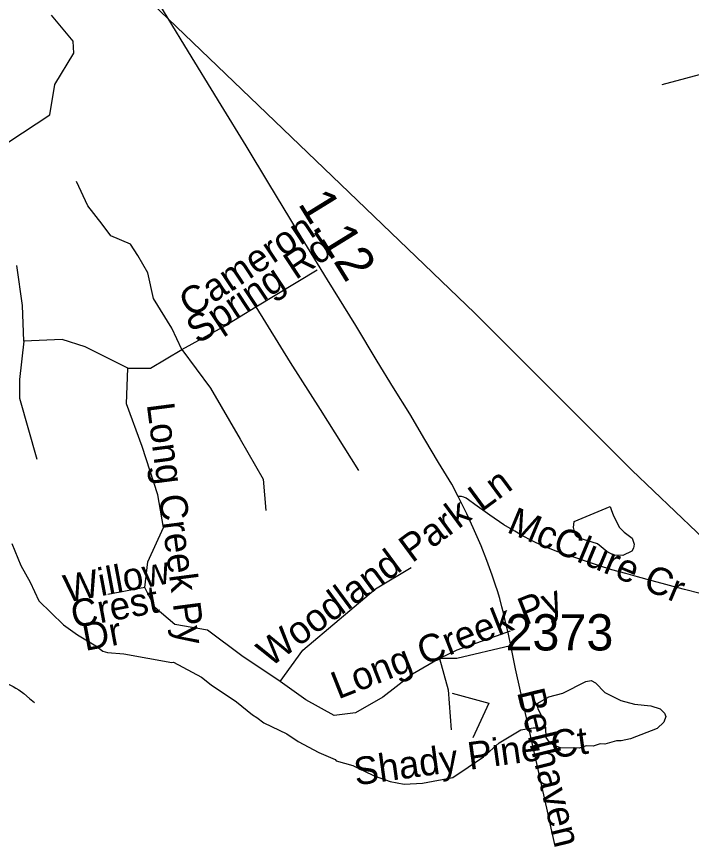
# Model space of a CAD drawing. Extents: x 1383679 to 1536984, y 460658 to 651027.
# Drawn here: x 1419886 to 1422212, y 572175 to 575026 of the extents above; entities that cross this region are included whole.
import ezdxf

# ---------------------------------------------------------------- set-up
doc = ezdxf.new("R2010")
doc.units = 0
for name, color, linetype in [('Exist Hydrographic Creek Single Shore', 7, 'Continuous'), ('Exist Hydrographic Misc Water Feature', 7, 'Continuous'), ('Exist Road Non-System Type 51', 7, 'Continuous'), ('Exist Road Non-System Type 51 Label', 7, 'Continuous'), ('Exist Road Secondary Mileage Hundredths English Label', 7, 'Continuous'), ('Exist Road Secondary Type 51 Attributed', 7, 'Continuous'), ('Exist Road Secondary Type 51 Label', 7, 'Continuous'), ('Exist Road Secondary Type 51 Number Label', 7, 'Continuous'), ('Exist Utilities Electrical Transmission Line', 7, 'Continuous')]:
    doc.layers.add(name, color=color, linetype=linetype)

msp = doc.modelspace()

# ---------------------------------------------------------------- linework, layer by layer
at = {"layer": 'Exist Hydrographic Creek Single Shore'}
msp.add_lwpolyline([(1417049.7, 571826.7), (1417084.6, 571901.5), (1417468.7, 572353.4), (1417477.7, 572402.4), (1417545.7, 572476.5), (1417815.6, 572595.8), (1417899.7, 572676.2), (1418193.7, 572788.4), (1418362.6, 572893.3), (1418512.6, 573307.2), (1418606.6, 573439.9), (1418733.6, 573535.8), (1419194.6, 573644.7), (1419388.6, 573755.7), (1419608.5, 574153.4), (1419716.7, 574317), (1419859.9, 574593.6), (1420000.6, 574686.5), (1420018.5, 574791.3), (1420084.3, 574899.1), (1420081.4, 574941.1), (1420006.5, 575030.9)], dxfattribs=at)
at = {"layer": 'Exist Hydrographic Misc Water Feature'}
for points in [[(1421808, 573285.3), (1421931.5, 573336.6), (1421935.1, 573326.8), (1421942.6, 573304.6), (1421963.7, 573264.1), (1421979.4, 573247.8), (1422006.9, 573227.1), (1422014.5, 573207), (1422012.1, 573193), (1422005.9, 573183.2), (1421975.5, 573167.9), (1421943.5, 573168.6), (1421919.8, 573181.2), (1421888.5, 573207.9), (1421824.9, 573227.4), (1421817, 573233.6), (1421811.2, 573241.7), (1421805.7, 573263.8), (1421808, 573285.3)], [(1419870.1, 573209.4), (1419901.3, 573132.9), (1419933.2, 573075.9), (1419963.6, 573011.2), (1420047.8, 572929.3), (1420097, 572894.1), (1420160.2, 572856.7), (1420183.8, 572838.1), (1420199.6, 572833.8), (1420255.6, 572828.4), (1420421.8, 572799.1), (1420426.9, 572800.4), (1420523.8, 572748.1), (1420557.2, 572721.4), (1420643.9, 572663.4), (1420698.8, 572618.1), (1420714.7, 572609.7), (1420738.3, 572591.2), (1420817.5, 572553.3), (1420856.8, 572526.4), (1420928, 572488.8), (1420984.2, 572464.6), (1420987.4, 572459.4), (1421045, 572444.1), (1421118.2, 572408.3), (1421173.7, 572389), (1421221.6, 572379.9), (1421285.6, 572382.4), (1421390.1, 572402), (1421494.7, 572474), (1421548.9, 572522.2), (1421623.8, 572566.4), (1421666.1, 572573.4), (1421709.8, 572573.4)], [(1421709.8, 572573.4), (1421706.3, 572582.5), (1421706.5, 572590.5), (1421683.5, 572639), (1421679.8, 572653.1), (1421682, 572659), (1421720.4, 572680.1), (1421768.7, 572692.9), (1421847.7, 572733.1), (1421865.8, 572736.6), (1421881.6, 572728.3), (1421912.9, 572695.6), (1421968.2, 572668.3), (1422015.9, 572655.2), (1422071.9, 572649.8), (1422103.6, 572639.1), (1422119.2, 572624.7), (1422123, 572612.7), (1422116.6, 572592.8), (1422094, 572571.3), (1422001.2, 572535.6), (1421969, 572528.3), (1421953, 572528.7), (1421912.9, 572517.6), (1421896.9, 572518), (1421872.7, 572510.6), (1421848.7, 572511.2), (1421824.5, 572503.7), (1421760.5, 572505.2), (1421736.7, 572513.8), (1421722.9, 572524.1), (1421711.3, 572540.3), (1421709.8, 572573.4)]]:
    msp.add_lwpolyline(points, dxfattribs=at)
at = {"layer": 'Exist Road Non-System Type 51'}
for points in [[(1422595.5, 574908.3), (1422452.4, 574882.7), (1422109.9, 574790.7)], [(1420456.1, 573877.7), (1420421.8, 573951.3), (1420358, 574054.4), (1420338.4, 574142.8), (1420304.1, 574201.7), (1420279.5, 574241), (1420210.9, 574270.4), (1420181.4, 574309.7), (1420132.4, 574373.5), (1420093.1, 574457)], [(1419911.6, 573907.1), (1419906.7, 574029.9), (1419887.1, 574167.3)], [(1420711.2, 574025), (1420922.2, 574152.6)], [(1420456.1, 573877.7), (1420598.4, 573956.2), (1420711.2, 574025)], [(1420711.2, 574025), (1420829, 573833.5), (1420932, 573671.5), (1421064.5, 573460.3)], [(1419911.6, 573907.1), (1419896.9, 573774.6), (1419896.9, 573710.7), (1419955.8, 573499.6)], [(1420269.7, 573813.8), (1420122.6, 573887.5), (1420044.1, 573912), (1419911.6, 573907.1)], [(1420269.7, 573813.8), (1420348.2, 573813.8), (1420456.1, 573877.7)], [(1420456.1, 573877.7), (1420554.3, 573745.1), (1420657.3, 573568.3), (1420735.8, 573430.9), (1420745.6, 573322.9)], [(1420328.6, 573057.7), (1420338.4, 573146.1), (1420392.4, 573263.9), (1420372.7, 573376.9), (1420318.8, 573543.8), (1420264.8, 573691.1), (1420269.7, 573813.8)], [(1422241.6, 573037.1), (1422188.1, 573050.9), (1422131.5, 573066), (1422127.6, 573067.1), (1422071.6, 573081.7), (1422026, 573094.2), (1421985.8, 573105.2), (1421937, 573118.7), (1421891.2, 573133.4), (1421850.1, 573147.2), (1421809.8, 573160.4), (1421779, 573171.4), (1421747.9, 573182), (1421711.3, 573196.3), (1421676.5, 573211.2), (1421651.9, 573223.7), (1421626.6, 573237.4), (1421602.8, 573251.3), (1421565.3, 573274.1), (1421516.7, 573306.4), (1421465.7, 573343.8), (1421443, 573359.9), (1421435.1, 573365.1), (1421427.4, 573368.9), (1421419.4, 573370.7), (1421407.6, 573371.2)], [(1420794.6, 572733.7), (1420873.1, 572841.7), (1421123.3, 573052.8), (1421246, 573126.5)], [(1420328.6, 573057.7), (1420201, 573033.2)], [(1420794.6, 572733.7), (1420662.2, 572822.1), (1420544.4, 572910.4), (1420431.6, 572930.1), (1420362.9, 572989), (1420328.6, 573057.7)], [(1421586.5, 572906.5), (1421403, 572841.7), (1421344.1, 572812.2)], [(1421588, 572856.3), (1421403, 572812.2), (1421344.1, 572812.2)], [(1421344.1, 572812.2), (1421250.9, 572758.2), (1421147.9, 572679.7), (1421054.7, 572625.7), (1420981.1, 572615.9), (1420882.9, 572669.9), (1420794.6, 572733.7)], [(1421344.1, 572812.2), (1421373.5, 572704.2), (1421383.3, 572566.8)], [(1419734.2, 572741.4), (1419752.4, 572741.3), (1419772.9, 572740.7), (1419786, 572740.1), (1419805.4, 572738.5), (1419817.9, 572736.2), (1419832.7, 572732.7), (1419845.3, 572728.8), (1419861.3, 572722.5), (1419874.4, 572716.2), (1419883.5, 572710.5), (1419893.9, 572704.5), (1419911.2, 572692), (1419931.1, 572675.2), (1419948.5, 572660.5)], [(1421386.7, 572692.8), (1421513, 572658.5), (1421458.8, 572539.3)]]:
    msp.add_lwpolyline(points, dxfattribs=at)
at = {"layer": 'Exist Road Secondary Type 51 Attributed'}
msp.add_lwpolyline([(1421741.3, 572171.8), (1421728.8, 572228), (1421715.9, 572286.2), (1421697.6, 572367.5), (1421681.2, 572440.1), (1421638.1, 572633.2), (1421605.8, 572776.8), (1421588.8, 572857.7), (1421580.9, 572896.5), (1421569.9, 572943.4), (1421563.8, 572969.9), (1421558.7, 572990.8), (1421551.3, 573019.5), (1421543.1, 573045.6), (1421536.2, 573066), (1421524.8, 573099.9), (1421506.6, 573150.9), (1421487, 573200.9), (1421459.5, 573263.5), (1421438.2, 573311.3), (1421418.1, 573350.9), (1421407.6, 573371.2), (1421385.6, 573413.7), (1421340.5, 573488.5), (1421293.2, 573568.2), (1421241.5, 573655.9), (1421185.2, 573745.9), (1421129.2, 573838), (1421055.5, 573961), (1420958.1, 574118.4), (1420854.2, 574287.1), (1420755.9, 574450.5), (1420677.8, 574580.1), (1420591.8, 574720.2), (1420465.8, 574925.3), (1420376.1, 575072.3)], dxfattribs=at)
at = {"layer": 'Exist Utilities Electrical Transmission Line'}
msp.add_lwpolyline([(1427173.4, 568483.1), (1426733.5, 568858.4), (1426087.9, 569490.1), (1425592, 569975.1), (1425035.1, 570519.1), (1424521.6, 571020.5), (1424055.2, 571478.9), (1423514, 571996.8), (1422990.6, 572508.2), (1422528.2, 572962.7), (1422006.6, 573462.1), (1421465.6, 574003.8), (1421003, 574448.3), (1420324, 575100.5), (1419741.5, 575669.1), (1419233.7, 576156.4), (1418704.2, 576671.9), (1418251.6, 577106.2), (1417696.5, 577640.2), (1417240, 578084.4), (1416982, 578331.1)], dxfattribs=at)

# ---------------------------------------------------------------- texts
at = {"layer": 'Exist Road Non-System Type 51 Label'}
for s, rotation, p in [('Cameron', 33.4466, (1420487.1, 573985.7)), ('Spring Rd', 33.4466, (1420512, 573894.5)), ('Long Creek Py', 277.4493, (1420334.8, 573689)), ('Woodland Park Ln', 36.3472, (1420760, 572780.4)), ('McClure Cr', 337.3193, (1421571.5, 573249.5)), ('Willow', 10.6399, (1420058.9, 573005.3)), ('Crest ', 10.6399, (1420083.4, 572916.9)), ('Long Creek Py', 21.6109, (1420994.5, 572671)), ('Dr', 10.6399, (1420122.7, 572838.4)), ('Shady Pine Ct', 7.8197, (1421055.3, 572375))]:
    msp.add_text(s, height=95, rotation=rotation, dxfattribs=at).set_placement(p)
at = {"layer": 'Exist Road Secondary Mileage Hundredths English Label'}
msp.add_text('1.12', height=125, rotation=301.6457, dxfattribs=at).set_placement((1420854.2, 574380.9))
at = {"layer": 'Exist Road Secondary Type 51 Label'}
msp.add_text('Bellhaven Bv', height=95, rotation=283.7074, dxfattribs=at).set_placement((1421610.1, 572697.2))
at = {"layer": 'Exist Road Secondary Type 51 Number Label'}
msp.add_text('2373', height=125, dxfattribs=at).set_placement((1421570.7, 572840.4))

doc.saveas('drawing.dxf')
